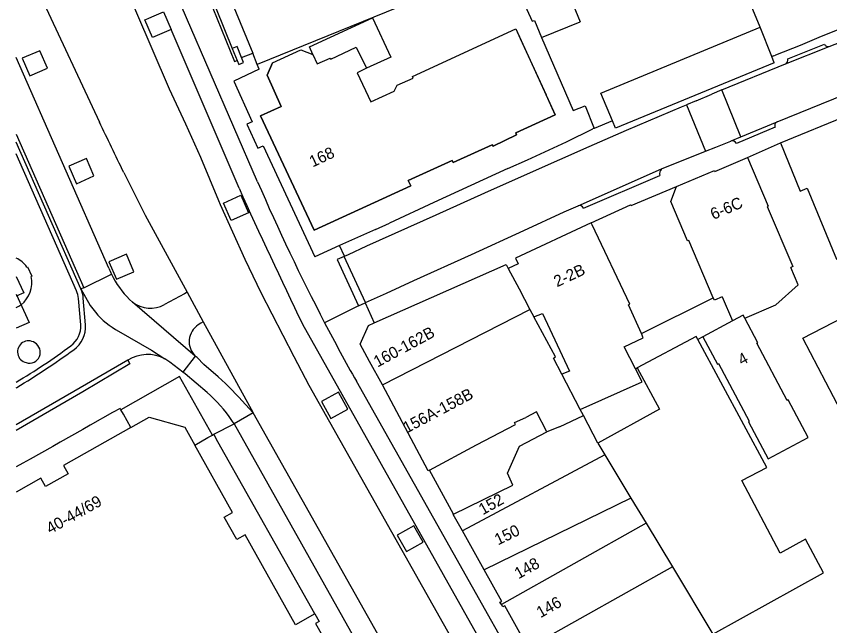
# Model space of a CAD drawing. Extents: x 194485 to 197793, y 468269 to 470822.
# Drawn here: x 194485.4 to 194570.5, y 469827.1 to 469890.9 of the extents above; entities that cross this region are included whole.
import ezdxf

# ---------------------------------------------------------------- set-up
doc = ezdxf.new("R2010")
doc.units = 0
for name, color, linetype in [('BAG plantopografie panden grensvlak verbouwing pand', 7, 'Continuous'), ('BAG plantopografie panden lijnelement overig', 7, 'Continuous'), ('BGT begrenzing pand op maaiveld onder overbouw', 7, 'Continuous'), ('BGT begrenzing pand te verbouwen', 7, 'Continuous'), ('BGT grensvlak gebouwinstallatie plus 1', 7, 'Continuous'), ('BGT grensvlak pand deel overbouw', 7, 'Continuous'), ('BGT grensvlak pand min 1', 7, 'Continuous'), ('BGT grensvlak pand op maaiveld', 7, 'Continuous'), ('BGT grensvlak pand op maaiveld LR', 7, 'Continuous'), ('BGT grensvlak wegdeel', 7, 'Continuous'), ('BGT tekst huisnummerreeks', 7, 'Continuous'), ('GEM grensvlak beperking object', 7, 'Continuous')]:
    doc.layers.add(name, color=color, linetype=linetype)

msp = doc.modelspace()

# ---------------------------------------------------------------- linework, layer by layer
at = {"layer": 'BAG plantopografie panden grensvlak verbouwing pand'}
msp.add_lwpolyline([(194485.411, 469863.686), (194486.194, 469861.989), (194485.411, 469861.628)], dxfattribs=at)
at = {"layer": 'BAG plantopografie panden lijnelement overig'}
for p, q in [((194504.224, 469896.061), (194508.241, 469886.169)), ((194508.241, 469886.169), (194508.519, 469886.282))]:
    msp.add_line(p, q, dxfattribs=at)
at = {"layer": 'BGT begrenzing pand op maaiveld onder overbouw'}
for p, q in [((194507.517, 469893.532), (194510.147, 469887.056)), ((194508.525, 469887.741), (194508.011, 469887.532)), ((194508.994, 469886.588), (194508.525, 469887.741))]:
    msp.add_line(p, q, dxfattribs=at)
for points in [[(194497.406, 469847.88), (194499.313, 469848.957), (194503.036, 469847.904), (194504.081, 469846.044)], [(194497.406, 469847.88), (194490.344, 469843.894), (194490.835, 469843.023), (194488.484, 469841.696), (194487.992, 469842.567), (194485.411, 469841.11)], [(194516.649, 469828.367), (194514.645, 469827.239), (194509.366, 469836.635), (194508.494, 469836.145), (194507.174, 469838.497), (194508.045, 469838.986), (194504.081, 469846.044)]]:
    msp.add_lwpolyline(points, dxfattribs=at)
at = {"layer": 'BGT begrenzing pand te verbouwen'}
msp.add_lwpolyline([(194486.519, 469864.671), (194486.594, 469864.704), (194487.036, 469863.714), (194486.957, 469863.679)], dxfattribs=at)
for centre, radius, start, end in [((194484.134, 469862.986), 2.92, 35.23222, 64.05697), ((194484.174, 469863.009), 2.862, 307.27903, 13.54635), ((194484.175, 469863.008), 2.862, 295.59841, 307.27463)]:
    msp.add_arc(centre, radius, start, end, dxfattribs=at)
at = {"layer": 'BGT grensvlak gebouwinstallatie plus 1'}
for p, q in [((194516.09, 469887.718), (194522.696, 469890.766)), ((194516.456, 469886.924), (194516.09, 469887.718)), ((194550.814, 469857.707), (194558.344, 469861.458)), ((194557.265, 469857.366), (194556.72, 469857.089)), ((194550.195, 469854.034), (194550.379, 469854.131))]:
    msp.add_line(p, q, dxfattribs=at)
msp.add_lwpolyline([(194522.696, 469890.766), (194524.596, 469886.648), (194522.053, 469885.475)], dxfattribs=at)
at = {"layer": 'BGT grensvlak pand deel overbouw'}
for p, q in [((194506.318, 469891.702), (194508.011, 469887.532)), ((194508.994, 469886.588), (194510.147, 469887.056)), ((194505.93, 469847.085), (194506.07, 469847.163))]:
    msp.add_line(p, q, dxfattribs=at)
for points in [[(194505.93, 469847.085), (194502.485, 469853.206), (194496.356, 469849.743)], [(194496.356, 469849.743), (194496.277, 469849.883), (194495.494, 469849.44), (194493.134, 469848.107), (194492.359, 469847.669), (194489.999, 469846.336), (194489.225, 469845.899), (194486.865, 469844.566), (194486.09, 469844.128), (194485.411, 469843.745)], [(194516.649, 469828.367), (194506.51, 469846.381), (194506.07, 469847.163)]]:
    msp.add_lwpolyline(points, dxfattribs=at)
at = {"layer": 'BGT grensvlak pand min 1'}
msp.add_lwpolyline([(194485.411, 469861.825), (194486.75, 469858.876), (194485.411, 469858.265)], dxfattribs=at)
at = {"layer": 'BGT grensvlak pand op maaiveld'}
for p, q in [((194526.53, 469892.322), (194510.631, 469885.866)), ((194538.145, 469888.577), (194540.854, 469882.681)), ((194520.963, 469887.667), (194522.053, 469885.475)), ((194508.011, 469887.532), (194508.688, 469885.865)), ((194510.631, 469885.866), (194510.147, 469887.056)), ((194508.688, 469885.865), (194509.203, 469886.073)), ((194509.203, 469886.073), (194508.994, 469886.588)), ((194565.358, 469877.686), (194573.731, 469881.102)), ((194545.57, 469869.291), (194537.643, 469865.595)), ((194545.672, 469869.074), (194545.57, 469869.291)), ((194537.643, 469865.595), (194537.918, 469865.007)), ((194537.918, 469865.007), (194536.885, 469864.524)), ((194559.279, 469861.561), (194560.357, 469859.04)), ((194522.279, 469858.566), (194522.864, 469858.825)), ((194560.357, 469859.04), (194557.265, 469857.366)), ((194573.407, 469846.309), (194567.719, 469857.215)), ((194544.752, 469849.129), (194544.429, 469849.746)), ((194546.271, 469846.224), (194544.752, 469849.129)), ((194528.659, 469843.41), (194533.555, 469846.059)), ((194534.371, 469832.97), (194532.091, 469837.056))]:
    msp.add_line(p, q, dxfattribs=at)
for points in [[(194522.053, 469885.475), (194521.081, 469884.981), (194522.527, 469881.966), (194524.956, 469883.082), (194525.252, 469883.721), (194526.935, 469884.445), (194526.858, 469884.62), (194537.671, 469889.608), (194538.145, 469888.577)], [(194516.456, 469886.924), (194516.888, 469885.927), (194518.271, 469886.549), (194518.309, 469886.412), (194520.963, 469887.667)], [(194512.212, 469886.046), (194515.19, 469887.391), (194516.456, 469886.924)], [(194512.212, 469886.046), (194511.658, 469884.767), (194513.13, 469881.49), (194510.95, 469880.488), (194516.593, 469868.514), (194526.698, 469873.182), (194526.432, 469873.73), (194531.005, 469875.823), (194531.131, 469875.612), (194535.206, 469877.464), (194535.295, 469877.315), (194537.761, 469878.506), (194537.685, 469878.706), (194541.809, 469880.603), (194540.854, 469882.681)], [(194565.358, 469877.686), (194567.448, 469872.624), (194568.169, 469872.922), (194571.24, 469865.511), (194578.158, 469868.386), (194575.107, 469875.782), (194575.8, 469876.068), (194573.731, 469881.102)], [(194554.509, 469873.084), (194558.469, 469874.77), (194558.513, 469874.668), (194561.921, 469876.119)], [(194561.921, 469876.119), (194564.072, 469871.043), (194563.98, 469871.004), (194566.651, 469864.726), (194566.439, 469864.635)], [(194558.344, 469861.458), (194555.78, 469867.455), (194555.651, 469867.4), (194553.89, 469871.535), (194554.509, 469873.084)], [(194550.814, 469857.707), (194549.469, 469860.715), (194549.594, 469860.778), (194545.672, 469869.074)], [(194522.864, 469858.825), (194536.672, 469864.926), (194536.885, 469864.524)], [(194561.629, 469859.324), (194564.876, 469860.708), (194567.229, 469862.82), (194566.439, 469864.635)], [(194559.279, 469861.561), (194558.452, 469861.206), (194558.344, 469861.458)], [(194539.578, 469859.448), (194540.485, 469859.826), (194543.291, 469853.781), (194542.495, 469853.444)], [(194542.495, 469853.444), (194541.619, 469855.12), (194541.828, 469855.273), (194539.578, 469859.448)], [(194557.265, 469857.366), (194558.787, 469854.517), (194558.884, 469854.569), (194562.113, 469848.526), (194562.016, 469848.474), (194564.094, 469844.584), (194568.272, 469846.825), (194566.182, 469850.758), (194566.077, 469850.702), (194562.898, 469856.703), (194562.994, 469856.754), (194561.629, 469859.324)], [(194567.719, 469857.215), (194571.975, 469859.434), (194577.663, 469848.529)], [(194523.72, 469852.339), (194522.387, 469854.796), (194521.4, 469856.614), (194522.262, 469858.558), (194522.279, 469858.566)], [(194550.195, 469854.034), (194549.026, 469856.323), (194551.007, 469857.275), (194550.814, 469857.707)], [(194556.72, 469857.089), (194556.558, 469857.389), (194550.379, 469854.131)], [(194558.305, 469826.264), (194569.864, 469832.661), (194568.001, 469836.174), (194565.335, 469834.73), (194561.317, 469842.317), (194563.959, 469843.699), (194556.72, 469857.089)], [(194544.429, 469849.746), (194550.89, 469852.672), (194550.195, 469854.034)], [(194550.379, 469854.131), (194552.723, 469849.784), (194546.271, 469846.224)], [(194528.659, 469843.41), (194528.497, 469843.347), (194523.72, 469852.339)], [(194540.938, 469847.422), (194539.834, 469849.514), (194538.724, 469848.934)], [(194533.555, 469846.059), (194537.641, 469848.189), (194537.552, 469848.401), (194538.724, 469848.934)], [(194531.164, 469838.792), (194537.374, 469841.859), (194536.827, 469843.106), (194538.057, 469845.941), (194540.938, 469847.422)], [(194532.091, 469837.056), (194531.131, 469838.776), (194531.164, 469838.792)], [(194536.181, 469829.34), (194536.023, 469829.582), (194536.205, 469829.684), (194534.371, 469832.97)], [(194538.97, 469824.825), (194536.529, 469829.203), (194536.339, 469829.097), (194536.181, 469829.34)], [(194516.649, 469828.367), (194517.089, 469827.585), (194516.715, 469827.374), (194518.038, 469825.023), (194518.412, 469825.234), (194518.853, 469824.452), (194518.478, 469824.241), (194519.805, 469821.883), (194520.18, 469822.094), (194520.621, 469821.31), (194520.246, 469821.099), (194521.569, 469818.75), (194521.943, 469818.961), (194522.384, 469818.177), (194522.01, 469817.966), (194523.332, 469815.617), (194523.707, 469815.828), (194524.148, 469815.044), (194523.773, 469814.833), (194524.508, 469813.528), (194523.767, 469813.111), (194524.354, 469812.067), (194525.47, 469812.695), (194526.529, 469810.812)]]:
    msp.add_lwpolyline(points, dxfattribs=at)
at = {"layer": 'BGT grensvlak pand op maaiveld LR'}
for p, q in [((194523.72, 469852.339), (194539.156, 469860.244)), ((194539.156, 469860.244), (194539.578, 469859.448)), ((194544.429, 469849.746), (194542.495, 469853.444)), ((194542.253, 469847.955), (194544.752, 469849.129)), ((194542.253, 469847.955), (194540.938, 469847.422)), ((194546.271, 469846.224), (194546.998, 469845.018)), ((194546.998, 469845.018), (194532.091, 469837.056)), ((194546.998, 469845.018), (194549.727, 469840.492)), ((194549.727, 469840.492), (194534.371, 469832.97)), ((194549.727, 469840.492), (194551.319, 469837.851)), ((194551.319, 469837.851), (194536.181, 469829.34)), ((194551.319, 469837.851), (194554.058, 469833.308)), ((194554.058, 469833.308), (194538.97, 469824.825)), ((194554.058, 469833.308), (194558.305, 469826.264))]:
    msp.add_line(p, q, dxfattribs=at)
for points in [[(194536.885, 469864.524), (194538.021, 469862.382), (194539.156, 469860.244)], [(194561.629, 469859.324), (194561.462, 469859.638), (194560.357, 469859.04)]]:
    msp.add_lwpolyline(points, dxfattribs=at)
at = {"layer": 'BGT grensvlak wegdeel'}
for p, q in [((194540.785, 469899.242), (194544.401, 469890.341)), ((194485.411, 469898.45), (194494.108, 469879.84)), ((194563.232, 469889.763), (194562.308, 469892.049)), ((194500.808, 469891.394), (194501.608, 469889.53)), ((194499.664, 469888.698), (194498.853, 469890.528)), ((194540.35, 469888.696), (194544.401, 469890.341)), ((194501.608, 469889.53), (194499.664, 469888.698)), ((194508.717, 469872.919), (194501.608, 469889.53)), ((194564.472, 469886.696), (194563.232, 469889.763)), ((194570.474, 469887.762), (194576.391, 469890.056)), ((194540.35, 469888.696), (194543.689, 469881.04)), ((194565.887, 469885.929), (194570.474, 469887.762)), ((194566.126, 469886.459), (194569.965, 469887.984)), ((194564.678, 469886.779), (194564.84, 469886.854)), ((194495.095, 469864.548), (194485.411, 469886.585)), ((194564.678, 469886.779), (194564.472, 469886.696)), ((194564.729, 469886.061), (194564.472, 469886.696)), ((194510.824, 469885.389), (194508.182, 469884.114)), ((194510.824, 469885.389), (194510.631, 469885.866)), ((194559.238, 469883.214), (194565.887, 469885.929)), ((194508.182, 469884.114), (194510.102, 469879.875)), ((194556.551, 469882.081), (194558.198, 469882.775)), ((194559.238, 469883.214), (194558.198, 469882.775)), ((194561.239, 469878.301), (194559.238, 469883.214)), ((194565.014, 469879.865), (194572.087, 469882.726)), ((194556.551, 469882.081), (194555.532, 469881.651)), ((194543.689, 469881.04), (194544.925, 469881.557)), ((194544.925, 469881.557), (194545.87, 469879.186)), ((194549.262, 469878.995), (194555.008, 469881.43)), ((194555.008, 469881.43), (194555.532, 469881.651)), ((194555.532, 469881.651), (194557.537, 469876.794)), ((194510.102, 469879.875), (194509.548, 469879.627)), ((194509.548, 469879.627), (194510.695, 469877.112)), ((194545.87, 469879.186), (194545.729, 469879.128)), ((194547.787, 469879.98), (194545.87, 469879.186)), ((194564.821, 469879.309), (194560.756, 469877.603)), ((194561.239, 469878.301), (194565.014, 469879.865)), ((194485.411, 469878.571), (194492.468, 469862.506)), ((194542.977, 469877.781), (194545.729, 469879.128)), ((194545.356, 469877.289), (194549.262, 469878.995)), ((194560.207, 469877.873), (194561.239, 469878.301)), ((194492.164, 469862.376), (194485.411, 469877.755)), ((194538.912, 469875.905), (194542.977, 469877.781)), ((194558.596, 469877.222), (194560.163, 469877.855)), ((194560.163, 469877.855), (194560.207, 469877.873)), ((194561.921, 469876.119), (194565.358, 469877.686)), ((194510.695, 469877.112), (194511.247, 469877.363)), ((194511.247, 469877.363), (194516.658, 469865.73)), ((194539.217, 469874.555), (194545.356, 469877.289)), ((194552.933, 469874.933), (194557.537, 469876.794)), ((194557.537, 469876.794), (194558.596, 469877.222)), ((194491.706, 469862.189), (194485.411, 469876.51)), ((194536.845, 469874.983), (194538.912, 469875.905)), ((194544.188, 469871.07), (194552.933, 469874.933)), ((194534.437, 469872.453), (194539.217, 469874.555)), ((194544.76, 469870.828), (194552.743, 469874.258)), ((194529.333, 469870.149), (194534.437, 469872.453)), ((194542.748, 469870.445), (194544.188, 469871.07)), ((194522.095, 469866.877), (194529.333, 469870.149)), ((194522.995, 469868.605), (194524.459, 469869.257)), ((194522.995, 469868.605), (194519.242, 469866.915)), ((194519.242, 469866.915), (194516.658, 469865.73)), ((194519.748, 469865.8), (194519.242, 469866.915)), ((194520.172, 469865.994), (194522.095, 469866.877)), ((194519.721, 469865.787), (194518.994, 469865.453)), ((194519.748, 469865.8), (194519.721, 469865.787)), ((194521.942, 469860.951), (194519.721, 469865.787)), ((194519.748, 469865.8), (194520.172, 469865.994)), ((194518.994, 469865.453), (194521.217, 469860.611)), ((194492.468, 469862.506), (194495.374, 469863.923)), ((194492.468, 469862.506), (194492.164, 469862.376)), ((194492.164, 469858.619), (194491.934, 469861.367)), ((194492.647, 469858.628), (194492.424, 469861.407)), ((194497.576, 469860.992), (194497.243, 469861.278)), ((194503.28, 469862.042), (194504.961, 469858.936)), ((194504.135, 469855.36), (194497.576, 469860.992)), ((194521.217, 469860.611), (194517.675, 469858.848)), ((194521.217, 469860.611), (194521.908, 469860.935)), ((194521.908, 469860.935), (194521.942, 469860.951)), ((194521.908, 469860.935), (194522.864, 469858.825)), ((194504.961, 469858.936), (194510.206, 469849.402)), ((194568.097, 469764.941), (194515.382, 469858.661)), ((194504.135, 469855.36), (194502.851, 469853.671)), ((194485.411, 469852.034), (194485.475, 469852.071)), ((194509.384, 469850.273), (194510.206, 469849.402)), ((194510.206, 469849.402), (194508.2, 469848.275)), ((194524.856, 469823.377), (194510.206, 469849.402)), ((194508.2, 469848.275), (194507.978, 469848.615)), ((194506.07, 469847.163), (194508.2, 469848.275)), ((194508.2, 469848.275), (194522.843, 469822.227)), ((194531.164, 469838.792), (194528.659, 469843.41))]:
    msp.add_line(p, q, dxfattribs=at)
for points in [[(194510.654, 469873.605), (194498.28, 469902.243), (194490.105, 469921.206)], [(194491.705, 469905.875), (194494.053, 469900.437), (194497.896, 469891.525), (194501.426, 469883.317), (194503.123, 469879.66), (194504.705, 469876.155)], [(194536.206, 469897.382), (194539.38, 469890.41), (194539.62, 469890.49), (194540.35, 469888.696)], [(194587.68, 469895.574), (194580.049, 469892.776), (194574.102, 469890.585), (194569.645, 469888.816), (194567.427, 469887.873), (194564.84, 469886.854)], [(194498.853, 469890.528), (194499.225, 469890.693), (194499.59, 469890.854), (194500.808, 469891.394)], [(194547.787, 469879.98), (194546.588, 469882.882), (194563.232, 469889.763)], [(194487.878, 469887.308), (194486.028, 469886.518), (194486.826, 469884.69), (194488.667, 469885.486), (194487.878, 469887.308)], [(194564.729, 469886.061), (194548.113, 469879.193), (194547.787, 469879.98)], [(194492.745, 469876.043), (194490.894, 469875.239), (194491.712, 469873.397), (194493.524, 469874.207), (194492.745, 469876.043)], [(194504.705, 469876.155), (194506.556, 469871.628), (194506.745, 469871.209)], [(194536.845, 469874.983), (194529.096, 469871.435), (194524.459, 469869.257)], [(194496.651, 469874.561), (194498.909, 469870.114), (194503.28, 469862.042)], [(194545.57, 469869.291), (194549.678, 469871.179), (194549.733, 469871.1), (194554.509, 469873.084)], [(194507.082, 469871.361), (194508.907, 469872.18), (194509.725, 469870.356), (194507.901, 469869.537), (194507.082, 469871.361)], [(194506.745, 469871.209), (194509.326, 469865.48), (194510.991, 469862.014), (194514.464, 469855.293), (194516.032, 469852.319), (194545.21, 469800.506), (194566.138, 469763.482)], [(194521.942, 469860.951), (194524.149, 469861.946), (194527.023, 469863.254), (194533.043, 469865.981), (194538.525, 469868.491), (194542.748, 469870.445)], [(194495.102, 469865.223), (194495.905, 469863.387), (194497.729, 469864.187), (194496.933, 469866.021), (194495.102, 469865.223)], [(194492.164, 469862.376), (194493.159, 469860.657), (194493.687, 469859.939)], [(194503.28, 469862.042), (194503.014, 469861.88), (194500.917, 469860.736)], [(194504.961, 469858.936), (194504.712, 469858.799), (194504.453, 469858.613)], [(194496.118, 469857.95), (194499.575, 469855.969), (194500.958, 469855.056)], [(194506.538, 469853.183), (194505.043, 469854.486), (194504.325, 469855.197), (194504.135, 469855.36)], [(194497.087, 469854.912), (194497.283, 469854.533), (194492.385, 469851.601), (194485.411, 469847.576)], [(194497.087, 469854.912), (194492.1, 469852.018), (194485.411, 469848.161)], [(194502.851, 469853.671), (194501.488, 469854.707), (194500.958, 469855.056)], [(194505.381, 469851.554), (194503.084, 469853.494), (194502.851, 469853.671)], [(194570.108, 469765.449), (194549.64, 469801.872), (194521.002, 469852.713)], [(194519.14, 469851.573), (194517.357, 469850.594), (194518.335, 469848.812), (194520.119, 469849.791), (194519.14, 469851.573)], [(194497.406, 469847.88), (194496.616, 469849.282), (194496.356, 469849.743)], [(194504.081, 469846.044), (194505.468, 469846.825), (194505.93, 469847.085)], [(194526.997, 469837.583), (194525.276, 469836.608), (194526.25, 469834.887), (194527.972, 469835.861), (194526.997, 469837.583)]]:
    msp.add_lwpolyline(points, dxfattribs=at)
for centre, radius, start, end in [((194570.341, 469888.152), 0.412, 204.06191, 288.80931), ((194565.668, 469886.347), 0.472, 297.66729, 13.78735), ((193935.656, 469607.571), 621.288, 25.450859, 25.991237), ((194565.179, 469879.496), 0.404, 114.07684, 207.63711), ((194560.323, 469877.408), 0.475, 24.21787, 109.73524), ((194553.323, 469874.459), 0.614, 129.43391, 199.12423), ((194719.264, 469963.808), 227.277, 203.38356, 207.50424), ((195005.72, 470096.56), 545.002, 204.22672, 205.8814), ((194544.348, 469870.651), 0.448, 23.21512, 110.92068), ((194504.228, 469868.25), 9.855, 202.06595, 206.04602), ((194504.421, 469868.333), 10.065, 205.98701, 224.50429), ((194488.288, 469860.798), 3.69, 8.86565, 22.13943), ((194490.205, 469861.331), 2.221, 1.96485, 28.07456), ((194499.449, 469863.511), 3.139, 233.36311, 297.87358), ((194500.355, 469865.608), 8.752, 220.37358, 241.04761), ((194724.072, 469966.807), 232.927, 207.61251, 209.32929), ((194489.584, 469858.499), 2.583, 306.66307, 2.65807), ((194489.734, 469858.398), 2.922, 305.26497, 4.51434), ((194505.587, 469856.86), 2.087, 122.89122, 225.94225), ((194451.804, 469909.476), 66.034, 300.59331, 306.54717), ((194486.692, 469855.796), 1.153, 55.01755, 258.32534), ((194486.79, 469855.753), 1.136, 253.03202, 60.31086), ((194436.004, 469933.167), 94.994, 301.38457, 305.68814), ((194499.144, 469851.729), 3.79, 61.39294, 122.86786), ((194487.252, 469831.474), 29.039, 40.3441, 48.38183), ((194494.335, 469839.177), 16.589, 34.67616, 48.25365)]:
    msp.add_arc(centre, radius, start, end, dxfattribs=at)
at = {"layer": 'GEM grensvlak beperking object'}
msp.add_lwpolyline([(194510.95, 469880.488), (194513.13, 469881.49), (194511.658, 469884.767), (194512.212, 469886.046), (194515.19, 469887.391), (194516.456, 469886.924), (194516.888, 469885.927), (194518.271, 469886.549), (194518.309, 469886.412), (194520.963, 469887.667), (194522.053, 469885.475), (194521.081, 469884.981), (194522.527, 469881.966), (194524.956, 469883.082), (194525.252, 469883.721), (194526.935, 469884.445), (194526.858, 469884.62), (194537.671, 469889.608), (194541.809, 469880.603), (194537.685, 469878.706), (194537.761, 469878.506), (194535.295, 469877.315), (194535.206, 469877.464), (194531.131, 469875.612), (194531.005, 469875.823), (194526.432, 469873.73), (194526.698, 469873.182), (194516.593, 469868.514), (194510.95, 469880.488)], dxfattribs=at)

# ---------------------------------------------------------------- texts
at = {"layer": 'BGT tekst huisnummerreeks'}
for s, rotation, p in [('168', 25.2, (194516.414, 469875.084)), ('6-6C', 23.1, (194558.348, 469869.597)), ('2-2B', 25, (194541.987, 469862.545)), ('160-162B', 28.5, (194523.208, 469854.144)), ('4', 28.4, (194561.323, 469854.333)), ('156A-158B', 28, (194526.26, 469847.242)), ('152', 29.2, (194534.215, 469838.681)), ('40-44/69', 29.4, (194488.971, 469836.692)), ('150', 26.1, (194535.814, 469835.526)), ('148', 29.5, (194537.961, 469831.981)), ('146', 29.5, (194540.262, 469827.908))]:
    msp.add_text(s, height=1.2, rotation=rotation, dxfattribs=at).set_placement(p)

doc.saveas('drawing.dxf')
